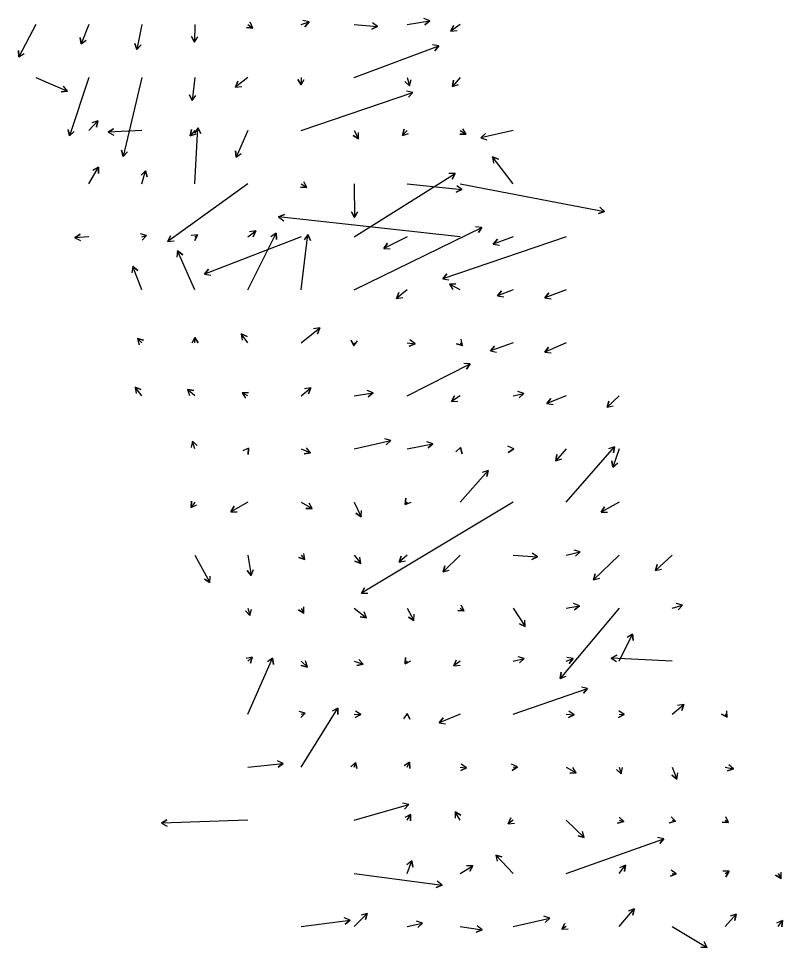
# Model space of a CAD drawing. Extents: x 954385 to 988206, y 1868364 to 1924553.
# Drawn here: x 960791 to 961511, y 1907099 to 1907975 of the extents above; entities that cross this region are included whole.
import ezdxf

# ---------------------------------------------------------------- set-up
doc = ezdxf.new("R2010")
doc.units = 0
doc.layers.add('Slopes', color=7, linetype='Continuous')

msp = doc.modelspace()

# ---------------------------------------------------------------- linework, layer by layer
at = {"layer": 'Slopes'}
for points in [[(960807.13, 1907968.93), (960791.02, 1907938.54), (960790.8, 1907944.53), (960791.02, 1907938.54), (960796.1, 1907941.72)], [(960857.13, 1907968.93), (960849.78, 1907950.66), (960848.94, 1907956.6), (960849.78, 1907950.66), (960854.5, 1907954.36)], [(960907.13, 1907968.93), (960902.45, 1907945.42), (960900.52, 1907951.1), (960902.45, 1907945.42), (960906.41, 1907949.93)], [(960957.13, 1907968.93), (960956.76, 1907952.35), (960953.88, 1907957.62), (960956.76, 1907952.35), (960959.88, 1907957.48)], [(961007.13, 1907968.93), (961011.61, 1907965.63), (961005.65, 1907966.29), (961011.61, 1907965.63), (961009.21, 1907971.13)], [(961057.13, 1907968.93), (961064.74, 1907971.37), (961060.71, 1907966.93), (961064.74, 1907971.37), (961058.87, 1907972.64)], [(961107.13, 1907968.93), (961129.32, 1907967.21), (961123.91, 1907964.62), (961129.32, 1907967.21), (961124.37, 1907970.6)], [(961157.13, 1907968.93), (961178.51, 1907972.46), (961173.87, 1907968.66), (961178.51, 1907972.46), (961172.89, 1907974.58)], [(961207.13, 1907968.93), (961198.4, 1907962.7), (961200.89, 1907968.16), (961198.4, 1907962.7), (961204.37, 1907963.27)], [(961107.13, 1907918.93), (961187.11, 1907948.75), (961183.29, 1907944.13), (961187.11, 1907948.75), (961181.19, 1907949.75)], [(960807.13, 1907918.93), (960836.8, 1907906.13), (960830.84, 1907905.43), (960836.8, 1907906.13), (960833.21, 1907910.94)], [(960857.13, 1907918.93), (960838.83, 1907864.18), (960837.63, 1907870.06), (960838.83, 1907864.18), (960843.32, 1907868.16)], [(960907.13, 1907918.93), (960889.52, 1907844.71), (960887.8, 1907850.46), (960889.52, 1907844.71), (960893.63, 1907849.07)], [(960957.13, 1907918.93), (960954.35, 1907897.22), (960952.04, 1907902.75), (960954.35, 1907897.22), (960957.99, 1907901.99)], [(961007.13, 1907918.93), (960995.27, 1907909.93), (960997.59, 1907915.46), (960995.27, 1907909.93), (961001.22, 1907910.68)], [(961057.13, 1907918.93), (961057.13, 1907912.11), (961054.13, 1907917.31), (961057.13, 1907912.11), (961060.13, 1907917.31)], [(961157.13, 1907918.93), (961159.56, 1907911.18), (961155.14, 1907915.24), (961159.56, 1907911.18), (961160.87, 1907917.04)], [(961207.13, 1907918.93), (961199.81, 1907910.68), (961201.02, 1907916.56), (961199.81, 1907910.68), (961205.5, 1907912.58)], [(961057.13, 1907868.93), (961162.49, 1907905.01), (961158.54, 1907900.48), (961162.49, 1907905.01), (961156.6, 1907906.16)], [(960857.13, 1907868.93), (960865.61, 1907878.09), (960864.28, 1907872.24), (960865.61, 1907878.09), (960859.87, 1907876.31)], [(960907.13, 1907868.93), (960875.39, 1907867.6), (960880.45, 1907870.81), (960875.39, 1907867.6), (960880.71, 1907864.82)], [(960957.13, 1907868.93), (960952.6, 1907864.06), (960953.95, 1907869.91), (960952.6, 1907864.06), (960958.34, 1907865.82)], [(960957.13, 1907818.93), (960959.87, 1907871.53), (960962.59, 1907866.18), (960959.87, 1907871.53), (960956.6, 1907866.49)], [(961007.13, 1907868.93), (960995.86, 1907843.96), (960995.26, 1907849.94), (960995.86, 1907843.96), (961000.73, 1907847.47)], [(961107.13, 1907868.93), (961111.38, 1907861.31), (961106.23, 1907864.39), (961111.38, 1907861.31), (961111.47, 1907867.31)], [(961157.13, 1907868.93), (961152.81, 1907864.46), (961154.26, 1907870.28), (961152.81, 1907864.46), (961158.58, 1907866.11)], [(961207.13, 1907868.93), (961212.79, 1907865.57), (961206.79, 1907865.64), (961212.79, 1907865.57), (961209.85, 1907870.8)], [(961257.13, 1907868.93), (961226.73, 1907862.15), (961231.15, 1907866.21), (961226.73, 1907862.15), (961232.46, 1907860.35)], [(961257.13, 1907818.93), (961237.77, 1907844.32), (961243.31, 1907842.01), (961237.77, 1907844.32), (961238.54, 1907838.37)], [(960857.13, 1907818.93), (960866.07, 1907834.41), (960866.07, 1907828.41), (960866.07, 1907834.41), (960860.88, 1907831.41)], [(960907.13, 1907818.93), (960910.57, 1907831.09), (960912.04, 1907825.27), (960910.57, 1907831.09), (960906.27, 1907826.91)], [(961107.13, 1907768.93), (961202.54, 1907828.63), (961199.72, 1907823.33), (961202.54, 1907828.63), (961196.54, 1907828.41)], [(961057.13, 1907818.93), (961062.52, 1907815.25), (961056.54, 1907815.7), (961062.52, 1907815.25), (961059.92, 1907820.66)], [(961007.13, 1907818.93), (960931.57, 1907764.48), (960934.03, 1907769.95), (960931.57, 1907764.48), (960937.54, 1907765.09)], [(961107.13, 1907818.93), (961107.68, 1907787.18), (961104.59, 1907792.33), (961107.68, 1907787.18), (961110.59, 1907792.43)], [(961157.13, 1907818.93), (961208.78, 1907813.4), (961203.29, 1907810.97), (961208.78, 1907813.4), (961203.93, 1907816.93)], [(961207.13, 1907818.93), (961343.28, 1907792.89), (961337.61, 1907790.92), (961343.28, 1907792.89), (961338.74, 1907796.81)], [(961207.13, 1907768.93), (961035.98, 1907787.62), (961041.47, 1907790.04), (961035.98, 1907787.62), (961040.82, 1907784.08)], [(961107.13, 1907718.93), (961227.75, 1907777.78), (961224.39, 1907772.8), (961227.75, 1907777.78), (961221.76, 1907778.19)], [(960857.13, 1907768.93), (960843.91, 1907767.92), (960848.86, 1907771.31), (960843.91, 1907767.92), (960849.31, 1907765.32)], [(960907.13, 1907768.93), (960911.53, 1907770.02), (960907.21, 1907765.86), (960911.53, 1907770.02), (960905.76, 1907771.68)], [(960957.13, 1907768.93), (960959.67, 1907770.65), (960957.05, 1907765.25), (960959.67, 1907770.65), (960953.69, 1907770.22)], [(961057.13, 1907768.93), (960966.03, 1907733.71), (960969.8, 1907738.38), (960966.03, 1907733.71), (960971.96, 1907732.78)], [(961007.13, 1907768.93), (961014.37, 1907774.54), (961012.1, 1907768.98), (961014.37, 1907774.54), (961008.42, 1907773.73)], [(961007.13, 1907718.93), (961033.6, 1907772.25), (961033.98, 1907766.26), (961033.6, 1907772.25), (961028.6, 1907768.93)], [(961057.13, 1907718.93), (961063.57, 1907770.92), (961065.91, 1907765.4), (961063.57, 1907770.92), (961059.95, 1907766.13)], [(961157.13, 1907768.93), (961135.21, 1907757.96), (961138.51, 1907762.97), (961135.21, 1907757.96), (961141.2, 1907757.6)], [(961307.13, 1907768.93), (961190.69, 1907729.35), (961194.64, 1907733.86), (961190.69, 1907729.35), (961196.57, 1907728.18)], [(961257.13, 1907768.93), (961238.44, 1907762.08), (961242.28, 1907766.68), (961238.44, 1907762.08), (961244.35, 1907761.05)], [(960957.13, 1907718.93), (960940.73, 1907755.54), (960945.59, 1907752.02), (960940.73, 1907755.54), (960940.11, 1907749.57)], [(960907.13, 1907718.93), (960898.45, 1907740.79), (960903.16, 1907737.06), (960898.45, 1907740.79), (960897.58, 1907734.85)], [(961207.13, 1907718.93), (961197.2, 1907724.34), (961203.2, 1907724.49), (961197.2, 1907724.34), (961200.33, 1907719.22)], [(961157.13, 1907718.93), (961147.14, 1907710.89), (961149.31, 1907716.49), (961147.14, 1907710.89), (961153.07, 1907711.81)], [(961257.13, 1907718.93), (961242.54, 1907713.11), (961246.25, 1907717.82), (961242.54, 1907713.11), (961248.47, 1907712.25)], [(961307.13, 1907718.93), (961286.96, 1907711.39), (961290.78, 1907716.02), (961286.96, 1907711.39), (961292.88, 1907710.4)], [(961057.13, 1907668.93), (961074.76, 1907683.16), (961072.6, 1907677.56), (961074.76, 1907683.16), (961068.83, 1907682.23)], [(960907.13, 1907668.93), (960902.86, 1907672.95), (960908.7, 1907671.57), (960902.86, 1907672.95), (960904.58, 1907667.21)], [(960957.13, 1907668.93), (960956.9, 1907674.06), (960960.13, 1907669), (960956.9, 1907674.06), (960954.14, 1907668.73)], [(961007.13, 1907668.93), (961000.81, 1907677.42), (961006.32, 1907675.05), (961000.81, 1907677.42), (961001.5, 1907671.46)], [(961107.13, 1907668.93), (961106.81, 1907666.07), (961104.41, 1907671.57), (961106.81, 1907666.07), (961110.37, 1907670.89)], [(961157.13, 1907668.93), (961164.72, 1907668.15), (961159.25, 1907665.7), (961164.72, 1907668.15), (961159.86, 1907671.66)], [(961207.13, 1907668.93), (961209.54, 1907666.47), (961203.76, 1907668.08), (961209.54, 1907666.47), (961208.05, 1907672.28)], [(961257.13, 1907668.93), (961235.68, 1907661.27), (961239.56, 1907665.84), (961235.68, 1907661.27), (961241.58, 1907660.19)], [(961307.13, 1907668.93), (961286.92, 1907660.11), (961290.48, 1907664.94), (961286.92, 1907660.11), (961292.88, 1907659.44)], [(961157.13, 1907618.93), (961216.51, 1907649.17), (961213.25, 1907644.13), (961216.51, 1907649.17), (961210.52, 1907649.48)], [(960907.13, 1907618.93), (960900.67, 1907627.12), (960906.24, 1907624.9), (960900.67, 1907627.12), (960901.53, 1907621.18)], [(960957.13, 1907618.93), (960950.15, 1907625.05), (960956.04, 1907623.88), (960950.15, 1907625.05), (960952.08, 1907619.37)], [(961007.13, 1907618.93), (961001.59, 1907621.68), (961007.58, 1907622.05), (961001.59, 1907621.68), (961004.91, 1907616.68)], [(961057.13, 1907618.93), (961066.44, 1907626.47), (961064.29, 1907620.87), (961066.44, 1907626.47), (961060.51, 1907625.53)], [(961107.13, 1907618.93), (961125.1, 1907621.78), (961120.43, 1907618), (961125.1, 1907621.78), (961119.49, 1907623.93)], [(961207.13, 1907618.93), (961198.94, 1907613.79), (961201.75, 1907619.09), (961198.94, 1907613.79), (961204.93, 1907614.01)], [(961257.13, 1907618.93), (961267.27, 1907621.32), (961262.91, 1907617.21), (961267.27, 1907621.32), (961261.53, 1907623.05)], [(961307.13, 1907618.93), (961288.81, 1907611.84), (961292.58, 1907616.51), (961288.81, 1907611.84), (961294.74, 1907610.92)], [(961357.13, 1907618.93), (961345.72, 1907608.33), (961347.48, 1907614.06), (961345.72, 1907608.33), (961351.57, 1907609.66)], [(960957.13, 1907568.93), (960954.87, 1907576.24), (960959.27, 1907572.16), (960954.87, 1907576.24), (960953.54, 1907570.39)], [(961107.13, 1907568.93), (961141.82, 1907576.83), (961137.42, 1907572.75), (961141.82, 1907576.83), (961136.09, 1907578.6)], [(961157.13, 1907568.93), (961181.56, 1907573.85), (961177.06, 1907569.89), (961181.56, 1907573.85), (961175.87, 1907575.77)], [(961007.13, 1907568.93), (961007.71, 1907569.79), (961007.31, 1907563.81), (961007.71, 1907569.79), (961002.33, 1907567.15)], [(961057.13, 1907568.93), (961066.14, 1907565.33), (961060.2, 1907564.47), (961066.14, 1907565.33), (961062.42, 1907570.05)], [(961207.13, 1907568.93), (961207.53, 1907570.3), (961208.95, 1907564.47), (961207.53, 1907570.3), (961203.19, 1907566.16)], [(961257.13, 1907568.93), (961257.63, 1907568.95), (961252.6, 1907565.68), (961257.63, 1907568.95), (961252.28, 1907571.68)], [(961307.13, 1907568.93), (961297.27, 1907557.69), (961298.44, 1907563.57), (961297.27, 1907557.69), (961302.95, 1907559.62)], [(961307.13, 1907518.93), (961352.78, 1907571.05), (961351.61, 1907565.16), (961352.78, 1907571.05), (961347.1, 1907569.12)], [(961357.13, 1907568.93), (961351.27, 1907551.81), (961350.12, 1907557.7), (961351.27, 1907551.81), (961355.79, 1907555.76)], [(961207.13, 1907518.93), (961233.49, 1907548.74), (961232.29, 1907542.86), (961233.49, 1907548.74), (961227.8, 1907546.83)], [(961157.13, 1907518.93), (961155.36, 1907516.48), (961155.97, 1907522.45), (961155.36, 1907516.48), (961160.83, 1907518.93)], [(960957.13, 1907518.93), (960953.39, 1907513.72), (960953.98, 1907519.69), (960953.39, 1907513.72), (960958.86, 1907516.19)], [(961007.13, 1907518.93), (960990.99, 1907509.73), (960994.02, 1907514.91), (960990.99, 1907509.73), (960996.99, 1907509.7)], [(961057.13, 1907518.93), (961067.76, 1907512.7), (961061.76, 1907512.74), (961067.76, 1907512.7), (961064.8, 1907517.91)], [(961107.13, 1907518.93), (961113.72, 1907504.94), (961108.79, 1907508.37), (961113.72, 1907504.94), (961114.22, 1907510.92)], [(961257.13, 1907518.93), (961114.15, 1907432.91), (961117.05, 1907438.16), (961114.15, 1907432.91), (961120.15, 1907433.02)], [(961357.13, 1907518.93), (961340.06, 1907509.37), (961343.13, 1907514.52), (961340.06, 1907509.37), (961346.06, 1907509.29)], [(961057.13, 1907468.93), (961060.63, 1907464.61), (961055.03, 1907466.76), (961060.63, 1907464.61), (961059.69, 1907470.54)], [(961257.13, 1907468.93), (961280.05, 1907467.32), (961274.66, 1907464.69), (961280.05, 1907467.32), (961275.08, 1907470.67)], [(961307.13, 1907468.93), (961320.41, 1907471.89), (961315.99, 1907467.83), (961320.41, 1907471.89), (961314.69, 1907473.69)], [(960957.13, 1907468.93), (960971.3, 1907443.11), (960966.17, 1907446.23), (960971.3, 1907443.11), (960971.43, 1907449.11)], [(961007.13, 1907468.93), (961010.09, 1907449.75), (961006.33, 1907454.43), (961010.09, 1907449.75), (961012.26, 1907455.34)], [(961107.13, 1907468.93), (961113.59, 1907461), (961107.98, 1907463.13), (961113.59, 1907461), (961112.63, 1907466.92)], [(961157.13, 1907468.93), (961149.76, 1907462.07), (961151.52, 1907467.8), (961149.76, 1907462.07), (961155.6, 1907463.41)], [(961207.13, 1907468.93), (961191.12, 1907452.99), (961192.68, 1907458.78), (961191.12, 1907452.99), (961196.92, 1907454.53)], [(961357.13, 1907468.93), (961332.95, 1907445.61), (961334.6, 1907451.38), (961332.95, 1907445.61), (961338.77, 1907447.06)], [(961407.13, 1907468.93), (961391.31, 1907454.26), (961393.08, 1907460), (961391.31, 1907454.26), (961397.16, 1907455.6)], [(961007.13, 1907418.93), (961008.97, 1907412.11), (961004.72, 1907416.34), (961008.97, 1907412.11), (961010.51, 1907417.91)], [(961057.13, 1907418.93), (961059.72, 1907414.16), (961054.61, 1907417.29), (961059.72, 1907414.16), (961059.88, 1907420.16)], [(961107.13, 1907418.93), (961118.76, 1907409.84), (961112.82, 1907410.68), (961118.76, 1907409.84), (961116.51, 1907415.4)], [(961157.13, 1907418.93), (961163.62, 1907407.24), (961158.47, 1907410.32), (961163.62, 1907407.24), (961163.72, 1907413.24)], [(961207.13, 1907418.93), (961211, 1907416.42), (961205.01, 1907416.73), (961211, 1907416.42), (961208.27, 1907421.76)], [(961257.13, 1907418.93), (961268.62, 1907401.54), (961263.25, 1907404.22), (961268.62, 1907401.54), (961268.26, 1907407.53)], [(961357.13, 1907418.93), (961301.41, 1907352.7), (961302.46, 1907358.61), (961301.41, 1907352.7), (961307.05, 1907354.74)], [(961307.13, 1907418.93), (961319.71, 1907421.22), (961315.14, 1907417.34), (961319.71, 1907421.22), (961314.06, 1907423.24)], [(961407.13, 1907418.93), (961416.79, 1907421.61), (961412.59, 1907417.33), (961416.79, 1907421.61), (961410.98, 1907423.11)], [(961357.13, 1907368.93), (961369.77, 1907394.39), (961370.15, 1907388.4), (961369.77, 1907394.39), (961364.77, 1907391.07)], [(961257.13, 1907368.93), (961267.63, 1907371.3), (961263.23, 1907367.23), (961267.63, 1907371.3), (961261.9, 1907373.08)], [(961407.13, 1907368.93), (961349.62, 1907371.72), (961354.95, 1907374.47), (961349.62, 1907371.72), (961354.66, 1907368.47)], [(961007.13, 1907368.93), (961011.1, 1907372.74), (961009.43, 1907366.97), (961011.1, 1907372.74), (961005.27, 1907371.3)], [(961007.13, 1907318.93), (961030.38, 1907371.82), (961031.04, 1907365.86), (961030.38, 1907371.82), (961025.55, 1907368.27)], [(961057.13, 1907368.93), (961063.1, 1907363.33), (961057.26, 1907364.7), (961063.1, 1907363.33), (961061.36, 1907369.07)], [(961107.13, 1907368.93), (961115.72, 1907366.16), (961109.85, 1907364.9), (961115.72, 1907366.16), (961111.69, 1907370.61)], [(961157.13, 1907368.93), (961155.48, 1907366.27), (961155.67, 1907372.27), (961155.48, 1907366.27), (961160.77, 1907369.1)], [(961207.13, 1907368.93), (961201.1, 1907364.45), (961203.48, 1907369.96), (961201.1, 1907364.45), (961207.06, 1907365.14)], [(961307.13, 1907368.93), (961313.77, 1907371.47), (961309.99, 1907366.81), (961313.77, 1907371.47), (961307.85, 1907372.41)], [(961257.13, 1907318.93), (961327.38, 1907343.13), (961323.44, 1907338.6), (961327.38, 1907343.13), (961321.49, 1907344.28)], [(961057.13, 1907318.93), (961061.19, 1907320.05), (961056.99, 1907315.78), (961061.19, 1907320.05), (961055.39, 1907321.56)], [(961057.13, 1907268.93), (961091.89, 1907324.57), (961091.69, 1907318.58), (961091.89, 1907324.57), (961086.6, 1907321.76)], [(961107.13, 1907318.93), (961113.46, 1907318.72), (961108.17, 1907315.89), (961113.46, 1907318.72), (961108.36, 1907321.89)], [(961307.13, 1907318.93), (961314.58, 1907318.47), (961309.21, 1907315.79), (961314.58, 1907318.47), (961309.58, 1907321.78)], [(961357.13, 1907318.93), (961361.79, 1907318.59), (961356.39, 1907315.97), (961361.79, 1907318.59), (961356.83, 1907321.96)], [(961407.13, 1907318.93), (961418.11, 1907328.08), (961416.04, 1907322.45), (961418.11, 1907328.08), (961412.2, 1907327.06)], [(961457.13, 1907318.93), (961458.8, 1907316.17), (961453.55, 1907319.05), (961458.8, 1907316.17), (961458.68, 1907322.16)], [(961157.13, 1907318.93), (961157.18, 1907319.57), (961159.78, 1907314.17), (961157.18, 1907319.57), (961153.8, 1907314.62)], [(961207.13, 1907318.93), (961187.51, 1907310.74), (961191.15, 1907315.51), (961187.51, 1907310.74), (961193.46, 1907309.97)], [(961007.13, 1907268.93), (961040.32, 1907272.56), (961035.48, 1907269.01), (961040.32, 1907272.56), (961034.83, 1907274.97)], [(961107.13, 1907268.93), (961108.56, 1907273.47), (961109.86, 1907267.61), (961108.56, 1907273.47), (961104.14, 1907269.41)], [(961157.13, 1907268.93), (961159.39, 1907273.67), (961159.86, 1907267.69), (961159.39, 1907273.67), (961154.44, 1907270.26)], [(961207.13, 1907268.93), (961213.1, 1907268.48), (961207.69, 1907265.88), (961213.1, 1907268.48), (961208.14, 1907271.86)], [(961257.13, 1907268.93), (961261.1, 1907269.36), (961256.26, 1907265.82), (961261.1, 1907269.36), (961255.61, 1907271.78)], [(961307.13, 1907268.93), (961316.53, 1907263.51), (961310.53, 1907263.5), (961316.53, 1907263.51), (961313.53, 1907268.7)], [(961357.13, 1907268.93), (961358.87, 1907262.74), (961354.57, 1907266.93), (961358.87, 1907262.74), (961360.35, 1907268.56)], [(961407.13, 1907268.93), (961411.59, 1907257.71), (961406.88, 1907261.43), (961411.59, 1907257.71), (961412.46, 1907263.65)], [(961457.13, 1907268.93), (961464.97, 1907267.31), (961459.28, 1907265.42), (961464.97, 1907267.31), (961460.49, 1907271.3)], [(961107.13, 1907218.93), (961158.74, 1907233.74), (961154.58, 1907229.43), (961158.74, 1907233.74), (961152.92, 1907235.19)], [(961157.13, 1907218.93), (961160.34, 1907224.48), (961160.34, 1907218.48), (961160.34, 1907224.48), (961155.14, 1907221.48)], [(961207.13, 1907218.93), (961202.46, 1907226.86), (961207.68, 1907223.9), (961202.46, 1907226.86), (961202.51, 1907220.86)], [(961007.13, 1907218.93), (960925.47, 1907216.24), (960930.57, 1907219.41), (960925.47, 1907216.24), (960930.77, 1907213.41)], [(961257.13, 1907218.93), (961252.59, 1907215.63), (961255.03, 1907221.11), (961252.59, 1907215.63), (961258.56, 1907216.26)], [(961307.13, 1907218.93), (961324.22, 1907202.75), (961318.39, 1907204.14), (961324.22, 1907202.75), (961322.51, 1907208.5)], [(961357.13, 1907218.93), (961361.43, 1907217.73), (961355.62, 1907216.23), (961361.43, 1907217.73), (961357.23, 1907222.01)], [(961407.13, 1907218.93), (961410.35, 1907218.13), (961404.58, 1907216.47), (961410.35, 1907218.13), (961406.03, 1907222.29)], [(961457.13, 1907218.93), (961460.34, 1907216.89), (961454.34, 1907217.14), (961460.34, 1907216.89), (961457.56, 1907222.21)], [(961307.13, 1907168.93), (961399.24, 1907201.48), (961395.34, 1907196.92), (961399.24, 1907201.48), (961393.34, 1907202.57)], [(961157.13, 1907168.93), (961161.59, 1907180.72), (961162.56, 1907174.8), (961161.59, 1907180.72), (961156.94, 1907176.92)], [(961257.13, 1907168.93), (961240.78, 1907186.1), (961246.54, 1907184.4), (961240.78, 1907186.1), (961242.19, 1907180.27)], [(961207.13, 1907168.93), (961219.21, 1907176.1), (961216.28, 1907170.87), (961219.21, 1907176.1), (961213.21, 1907176.03)], [(961357.13, 1907168.93), (961362.97, 1907176.56), (961362.19, 1907170.61), (961362.97, 1907176.56), (961357.43, 1907174.25)], [(961407.13, 1907168.93), (961410.9, 1907168.5), (961405.4, 1907166.11), (961410.9, 1907168.5), (961406.08, 1907172.07)], [(961107.13, 1907168.93), (961190.17, 1907157.85), (961184.62, 1907155.57), (961190.17, 1907157.85), (961185.41, 1907161.51)], [(961457.13, 1907168.93), (961460.8, 1907170.85), (961457.59, 1907165.78), (961460.8, 1907170.85), (961454.8, 1907171.09)], [(961507.13, 1907168.93), (961509.74, 1907163.99), (961504.66, 1907167.18), (961509.74, 1907163.99), (961509.96, 1907169.99)], [(961107.13, 1907118.93), (961119.65, 1907131.14), (961118.02, 1907125.36), (961119.65, 1907131.14), (961113.83, 1907129.66)], [(961257.13, 1907118.93), (961291.85, 1907126.73), (961287.44, 1907122.66), (961291.85, 1907126.73), (961286.12, 1907128.51)], [(961357.13, 1907118.93), (961371.26, 1907135.34), (961370.14, 1907129.45), (961371.26, 1907135.34), (961365.6, 1907133.36)], [(961457.13, 1907118.93), (961467.55, 1907130.43), (961466.28, 1907124.57), (961467.55, 1907130.43), (961461.84, 1907128.6)], [(961057.13, 1907118.93), (961103.45, 1907124.81), (961098.67, 1907121.18), (961103.45, 1907124.81), (961097.91, 1907127.13)], [(961157.13, 1907118.93), (961171.69, 1907122.03), (961167.23, 1907118.02), (961171.69, 1907122.03), (961165.98, 1907123.88)], [(961207.13, 1907118.93), (961227.88, 1907115.84), (961222.3, 1907113.64), (961227.88, 1907115.84), (961223.18, 1907119.57)], [(961307.13, 1907118.93), (961303.16, 1907116.36), (961305.89, 1907121.7), (961303.16, 1907116.36), (961309.15, 1907116.66)], [(961507.13, 1907118.93), (961511.05, 1907124.52), (961510.53, 1907118.55), (961511.05, 1907124.52), (961505.61, 1907121.99)], [(961407.13, 1907118.93), (961440.07, 1907099.1), (961434.08, 1907099.21), (961440.07, 1907099.1), (961437.17, 1907104.35)]]:
    msp.add_lwpolyline(points, dxfattribs=at)

doc.saveas('drawing.dxf')
